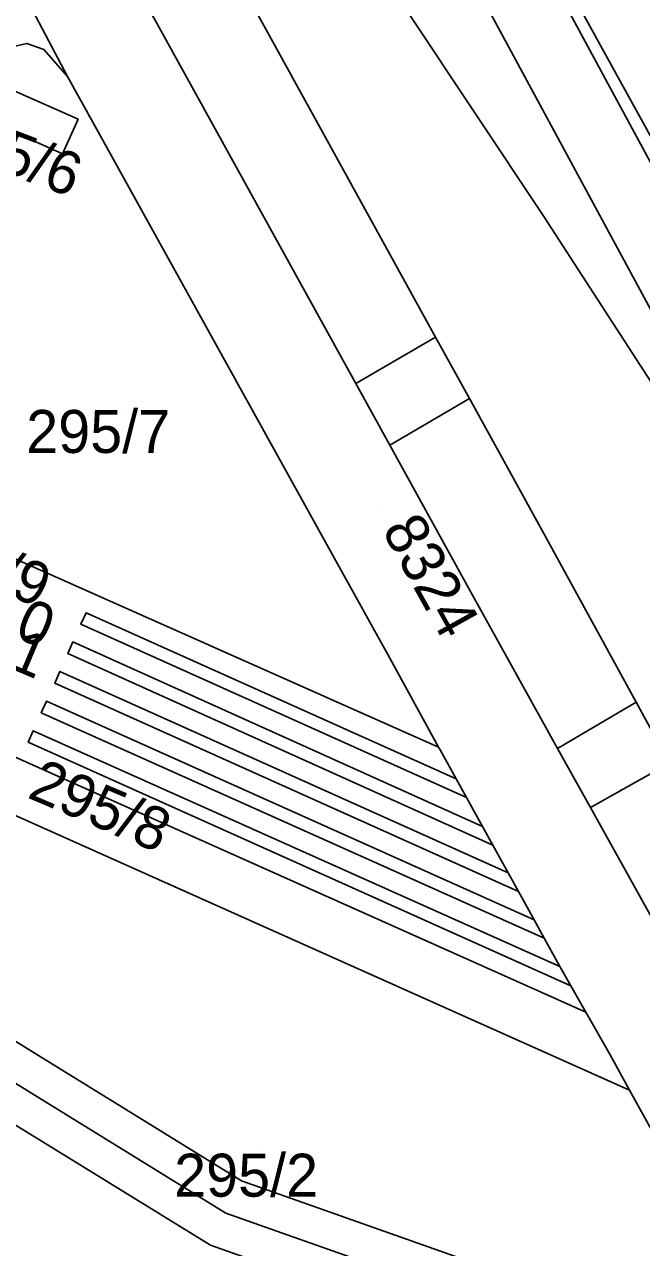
# Model space of a CAD drawing. Extents: x -264070 to -262271, y -1238894 to -1238141.
# Drawn here: x -263324.9 to -263296.2, y -1238396.8 to -1238339.9 of the extents above; entities that cross this region are included whole.
import ezdxf

# ---------------------------------------------------------------- set-up
doc = ezdxf.new("R2010")
doc.units = 0
for name, color, linetype in [('body_kn', 7, 'Continuous'), ('kladpar_druhypozemkov', 7, 'Continuous'), ('kladpar_hranice', 7, 'Continuous'), ('kladpar_parcelnecisla', 7, 'Continuous'), ('kladpar_plochy', 7, 'Continuous'), ('kladpar_sipky', 7, 'Continuous'), ('linie', 7, 'Continuous'), ('tarchy_linie', 7, 'Continuous'), ('zappar_hrandruhpozemk', 7, 'Continuous')]:
    doc.layers.add(name, color=color, linetype=linetype)

msp = doc.modelspace()

# ---------------------------------------------------------------- linework, layer by layer
at = {"layer": 'body_kn'}
for p, q in [((-263324.8, -1238340.77), (-263324.8, -1238340.77)), ((-263324, -1238341.05), (-263324, -1238341.05)), ((-263322.9, -1238342.31), (-263322.9, -1238342.31)), ((-263322.41, -1238344.3), (-263322.41, -1238344.3)), ((-263323.13, -1238345.9), (-263323.13, -1238345.9)), ((-263300.76, -1238348.82), (-263300.76, -1238348.82)), ((-263305.79, -1238354.43), (-263305.79, -1238354.43)), ((-263305.79, -1238354.43), (-263305.79, -1238354.43)), ((-263309.5, -1238356.59), (-263309.5, -1238356.59)), ((-263304.22, -1238357.28), (-263304.22, -1238357.28)), ((-263304.22, -1238357.28), (-263304.22, -1238357.28)), ((-263307.92, -1238359.46), (-263307.92, -1238359.46)), ((-263300.75, -1238363.59), (-263300.75, -1238363.59)), ((-263310.36, -1238364.97), (-263310.36, -1238364.97)), ((-263304.08, -1238366.44), (-263304.08, -1238366.44)), ((-263322.04, -1238367.25), (-263322.04, -1238367.25)), ((-263322.28, -1238367.79), (-263322.28, -1238367.79)), ((-263322.28, -1238367.79), (-263322.28, -1238367.79)), ((-263322.65, -1238368.61), (-263322.65, -1238368.61)), ((-263322.89, -1238369.15), (-263322.89, -1238369.15)), ((-263322.89, -1238369.15), (-263322.89, -1238369.15)), ((-263308.02, -1238369.2), (-263308.02, -1238369.2)), ((-263323.26, -1238369.98), (-263323.26, -1238369.98)), ((-263323.5, -1238370.53), (-263323.5, -1238370.53)), ((-263323.5, -1238370.53), (-263323.5, -1238370.53)), ((-263323.88, -1238371.36), (-263323.88, -1238371.36)), ((-263296.47, -1238371.41), (-263296.47, -1238371.41)), ((-263324.12, -1238371.9), (-263324.12, -1238371.9)), ((-263324.12, -1238371.9), (-263324.12, -1238371.9)), ((-263324.5, -1238372.74), (-263324.5, -1238372.74)), ((-263324.73, -1238373.27), (-263324.73, -1238373.27)), ((-263324.73, -1238373.27), (-263324.73, -1238373.27)), ((-263305.65, -1238373.5), (-263305.65, -1238373.5)), ((-263305.58, -1238373.62), (-263305.58, -1238373.62)), ((-263300.12, -1238373.56), (-263300.12, -1238373.56)), ((-263304.83, -1238374.98), (-263304.83, -1238374.98)), ((-263304.35, -1238375.85), (-263304.35, -1238375.85)), ((-263304.18, -1238376.16), (-263304.18, -1238376.16)), ((-263298.59, -1238376.31), (-263298.59, -1238376.31)), ((-263303.61, -1238377.19), (-263303.61, -1238377.19)), ((-263303.13, -1238378.06), (-263303.13, -1238378.06)), ((-263302.42, -1238379.35), (-263302.42, -1238379.35)), ((-263301.94, -1238380.21), (-263301.94, -1238380.21)), ((-263301.21, -1238381.54), (-263301.21, -1238381.54)), ((-263300.75, -1238382.38), (-263300.75, -1238382.38)), ((-263300.11, -1238383.53), (-263300.11, -1238383.53)), ((-263300.01, -1238383.71), (-263300.01, -1238383.71)), ((-263299.51, -1238384.6), (-263299.51, -1238384.6)), ((-263298.81, -1238385.83), (-263298.81, -1238385.83)), ((-263297.68, -1238387.82), (-263297.68, -1238387.82)), ((-263296.78, -1238389.46), (-263296.78, -1238389.46)), ((-263296.78, -1238389.46), (-263296.78, -1238389.46)), ((-263314.82, -1238393.67), (-263314.82, -1238393.67)), ((-263315.54, -1238395.17), (-263315.54, -1238395.17)), ((-263316.26, -1238396.67), (-263316.26, -1238396.67))]:
    msp.add_line(p, q, dxfattribs=at)
at = {"layer": 'kladpar_druhypozemkov'}
for p, q in [((-263324.67, -1238344.71), (-263324.67, -1238344.71)), ((-263320.16, -1238357.79), (-263320.16, -1238357.79)), ((-263308.43, -1238362.48), (-263308.43, -1238362.48)), ((-263318.08, -1238369.45), (-263318.08, -1238369.45)), ((-263317.35, -1238371.24), (-263317.35, -1238371.24)), ((-263318.86, -1238372.36), (-263318.86, -1238372.36)), ((-263318.7, -1238374.31), (-263318.7, -1238374.31)), ((-263319.48, -1238375.32), (-263319.48, -1238375.32)), ((-263313.96, -1238392.08), (-263313.96, -1238392.08))]:
    msp.add_line(p, q, dxfattribs=at)
at = {"layer": 'kladpar_hranice'}
for points in [[(-263281.89, -1238398.04), (-263289.99, -1238383.24), (-263292.33, -1238378.97), (-263294.92, -1238374.24), (-263296.47, -1238371.41), (-263300.75, -1238363.59), (-263304.22, -1238357.28), (-263305.79, -1238354.43), (-263315.96, -1238335.96), (-263316.61, -1238335.38), (-263317.74, -1238334.75), (-263319.31, -1238334.35), (-263320.93, -1238334.32), (-263322.41, -1238334.54), (-263323.99, -1238334.98), (-263326.31, -1238335.86), (-263330.74, -1238327.07), (-263324.24, -1238324.02)], [(-263324.24, -1238324.02), (-263310.32, -1238334.44), (-263300.76, -1238348.82), (-263294.52, -1238358.47), (-263291.67, -1238362.88), (-263290.05, -1238365.38), (-263277.4, -1238384.93), (-263270.6, -1238395.52), (-263269.12, -1238397.82), (-263266.98, -1238396.65), (-263260.27, -1238408.26), (-263257.17, -1238413.67), (-263250.54, -1238425.23), (-263248.9, -1238428.3), (-263244.39, -1238436.73), (-263237.05, -1238450.05)], [(-263237.05, -1238450.05), (-263244.39, -1238436.73), (-263248.9, -1238428.3), (-263250.54, -1238425.23), (-263257.17, -1238413.67), (-263260.27, -1238408.26), (-263266.98, -1238396.65), (-263269.12, -1238397.82), (-263270.6, -1238395.52), (-263277.4, -1238384.93), (-263290.05, -1238365.38), (-263291.67, -1238362.88), (-263294.52, -1238358.47), (-263300.76, -1238348.82), (-263310.32, -1238334.44), (-263324.24, -1238324.02)], [(-263363.74, -1238341.42), (-263332.88, -1238327.4), (-263331.05, -1238326.47), (-263330.74, -1238327.07), (-263326.31, -1238335.86), (-263322.9, -1238342.31), (-263324, -1238341.05), (-263324.8, -1238340.77), (-263325.6, -1238340.96), (-263327.57, -1238342.02), (-263329.51, -1238343.06), (-263333.42, -1238345.16), (-263334.95, -1238345.97), (-263335.77, -1238346.4), (-263336.96, -1238347.03), (-263342.39, -1238349.92), (-263345.98, -1238351.83), (-263348.92, -1238353.39), (-263353.24, -1238355.45), (-263358.69, -1238357.94), (-263370.07, -1238363.22)], [(-263291.16, -1238399.61), (-263296.78, -1238389.46), (-263297.68, -1238387.82), (-263298.81, -1238385.83), (-263299.51, -1238384.6), (-263300.01, -1238383.71), (-263300.11, -1238383.53), (-263300.75, -1238382.38), (-263301.21, -1238381.54), (-263301.94, -1238380.21), (-263302.42, -1238379.35), (-263303.13, -1238378.06), (-263303.61, -1238377.19), (-263304.18, -1238376.16), (-263304.35, -1238375.85), (-263304.83, -1238374.98), (-263305.58, -1238373.62), (-263305.65, -1238373.5), (-263308.02, -1238369.2), (-263310.36, -1238364.97), (-263322.9, -1238342.31), (-263326.31, -1238335.86)], [(-263315.96, -1238335.96), (-263305.79, -1238354.43), (-263304.22, -1238357.28)], [(-263325.6, -1238340.96), (-263324.8, -1238340.77), (-263324, -1238341.05), (-263322.9, -1238342.31), (-263310.36, -1238364.97), (-263308.02, -1238369.2), (-263305.65, -1238373.5), (-263348.31, -1238354.53)], [(-263329.51, -1238343.06), (-263323.13, -1238345.9), (-263322.41, -1238344.3), (-263327.57, -1238342.02)], [(-263327.57, -1238342.02), (-263322.41, -1238344.3), (-263323.13, -1238345.9), (-263329.51, -1238343.06), (-263327.57, -1238342.02)], [(-263348.31, -1238354.53), (-263305.65, -1238373.5), (-263305.58, -1238373.62), (-263304.83, -1238374.98), (-263322.04, -1238367.25), (-263322.28, -1238367.79), (-263304.35, -1238375.85), (-263304.18, -1238376.16), (-263303.61, -1238377.19), (-263322.65, -1238368.61), (-263322.89, -1238369.15), (-263303.13, -1238378.06), (-263302.42, -1238379.35), (-263323.26, -1238369.98), (-263323.5, -1238370.53), (-263301.94, -1238380.21), (-263301.21, -1238381.54), (-263323.88, -1238371.36), (-263324.12, -1238371.9), (-263300.75, -1238382.38), (-263300.11, -1238383.53), (-263300.01, -1238383.71), (-263324.5, -1238372.74), (-263324.73, -1238373.27), (-263299.51, -1238384.6), (-263298.81, -1238385.83), (-263341.78, -1238366.62)], [(-263304.22, -1238357.28), (-263300.75, -1238363.59), (-263296.47, -1238371.41), (-263294.92, -1238374.24), (-263292.33, -1238378.97), (-263289.99, -1238383.24), (-263281.89, -1238398.04)], [(-263341.78, -1238366.62), (-263298.81, -1238385.83), (-263297.68, -1238387.82), (-263296.78, -1238389.46), (-263339.85, -1238370.19), (-263341.78, -1238366.62)], [(-263322.28, -1238367.79), (-263322.04, -1238367.25), (-263304.83, -1238374.98), (-263304.35, -1238375.85), (-263322.28, -1238367.79)], [(-263322.89, -1238369.15), (-263322.65, -1238368.61), (-263303.61, -1238377.19), (-263303.13, -1238378.06), (-263322.89, -1238369.15)], [(-263323.5, -1238370.53), (-263323.26, -1238369.98), (-263302.42, -1238379.35), (-263301.94, -1238380.21), (-263323.5, -1238370.53)], [(-263296.78, -1238389.46), (-263291.16, -1238399.61), (-263316.6, -1238413.46), (-263339.85, -1238370.19), (-263296.78, -1238389.46)], [(-263324.12, -1238371.9), (-263323.88, -1238371.36), (-263301.21, -1238381.54), (-263300.75, -1238382.38), (-263324.12, -1238371.9)], [(-263324.73, -1238373.27), (-263324.5, -1238372.74), (-263300.01, -1238383.71), (-263299.51, -1238384.6), (-263324.73, -1238373.27)]]:
    msp.add_lwpolyline(points, dxfattribs=at)
at = {"layer": 'kladpar_plochy'}
for points in [[(-263294.52, -1238358.47), (-263300.76, -1238348.82), (-263310.32, -1238334.44), (-263324.24, -1238324.02), (-263323.15, -1238323.51), (-263293.61, -1238309.64)], [(-263294.92, -1238374.24), (-263296.47, -1238371.41), (-263300.75, -1238363.59), (-263304.22, -1238357.28), (-263305.79, -1238354.43), (-263315.96, -1238335.96), (-263316.61, -1238335.38), (-263317.74, -1238334.75), (-263319.31, -1238334.35), (-263320.93, -1238334.32), (-263322.41, -1238334.54), (-263323.99, -1238334.98), (-263326.31, -1238335.86), (-263330.74, -1238327.07), (-263324.24, -1238324.02), (-263310.32, -1238334.44), (-263300.76, -1238348.82), (-263294.52, -1238358.47)], [(-263363.74, -1238341.42), (-263332.88, -1238327.4), (-263331.05, -1238326.47), (-263330.74, -1238327.07), (-263326.31, -1238335.86), (-263322.9, -1238342.31), (-263324, -1238341.05), (-263324.8, -1238340.77), (-263325.6, -1238340.96), (-263327.57, -1238342.02), (-263329.51, -1238343.06), (-263333.42, -1238345.16), (-263334.95, -1238345.97), (-263335.77, -1238346.4), (-263336.96, -1238347.03), (-263342.39, -1238349.92), (-263345.98, -1238351.83), (-263348.92, -1238353.39), (-263353.24, -1238355.45), (-263358.69, -1238357.94), (-263370.07, -1238363.22)], [(-263291.16, -1238399.61), (-263296.78, -1238389.46), (-263297.68, -1238387.82), (-263298.81, -1238385.83), (-263299.51, -1238384.6), (-263300.01, -1238383.71), (-263300.11, -1238383.53), (-263300.75, -1238382.38), (-263301.21, -1238381.54), (-263301.94, -1238380.21), (-263302.42, -1238379.35), (-263303.13, -1238378.06), (-263303.61, -1238377.19), (-263304.18, -1238376.16), (-263304.35, -1238375.85), (-263304.83, -1238374.98), (-263305.58, -1238373.62), (-263305.65, -1238373.5), (-263308.02, -1238369.2), (-263310.36, -1238364.97), (-263322.9, -1238342.31), (-263326.31, -1238335.86)], [(-263315.96, -1238335.96), (-263305.79, -1238354.43), (-263304.22, -1238357.28), (-263300.75, -1238363.59), (-263296.47, -1238371.41), (-263294.92, -1238374.24)], [(-263325.6, -1238340.96), (-263324.8, -1238340.77), (-263324, -1238341.05), (-263322.9, -1238342.31), (-263310.36, -1238364.97), (-263308.02, -1238369.2), (-263305.65, -1238373.5), (-263348.31, -1238354.53)], [(-263329.51, -1238343.06), (-263323.13, -1238345.9), (-263322.41, -1238344.3), (-263327.57, -1238342.02)], [(-263348.31, -1238354.53), (-263305.65, -1238373.5), (-263305.58, -1238373.62), (-263304.83, -1238374.98), (-263322.04, -1238367.25), (-263322.28, -1238367.79), (-263304.35, -1238375.85), (-263304.18, -1238376.16), (-263303.61, -1238377.19), (-263322.65, -1238368.61), (-263322.89, -1238369.15), (-263303.13, -1238378.06), (-263302.42, -1238379.35), (-263323.26, -1238369.98), (-263323.5, -1238370.53), (-263301.94, -1238380.21), (-263301.21, -1238381.54), (-263323.88, -1238371.36), (-263324.12, -1238371.9), (-263300.75, -1238382.38), (-263300.11, -1238383.53), (-263300.01, -1238383.71), (-263324.5, -1238372.74), (-263324.73, -1238373.27), (-263299.51, -1238384.6), (-263298.81, -1238385.83), (-263341.78, -1238366.62)]]:
    msp.add_lwpolyline(points, dxfattribs=at)
for points in [[(-263327.57, -1238342.02), (-263322.41, -1238344.3), (-263323.13, -1238345.9), (-263329.51, -1238343.06)], [(-263341.78, -1238366.62), (-263298.81, -1238385.83), (-263297.68, -1238387.82), (-263296.78, -1238389.46), (-263339.85, -1238370.19)], [(-263322.28, -1238367.79), (-263322.04, -1238367.25), (-263304.83, -1238374.98), (-263304.35, -1238375.85)], [(-263322.89, -1238369.15), (-263322.65, -1238368.61), (-263303.61, -1238377.19), (-263303.13, -1238378.06)], [(-263323.5, -1238370.53), (-263323.26, -1238369.98), (-263302.42, -1238379.35), (-263301.94, -1238380.21)], [(-263296.78, -1238389.46), (-263291.16, -1238399.61), (-263316.6, -1238413.46), (-263339.85, -1238370.19)], [(-263324.12, -1238371.9), (-263323.88, -1238371.36), (-263301.21, -1238381.54), (-263300.75, -1238382.38)], [(-263324.73, -1238373.27), (-263324.5, -1238372.74), (-263300.01, -1238383.71), (-263299.51, -1238384.6)]]:
    msp.add_lwpolyline(points, close=True, dxfattribs=at)
at = {"layer": 'kladpar_sipky'}
for p, q in [((-263321.1, -1238367.95), (-263321.1, -1238367.95)), ((-263321.57, -1238369.48), (-263321.57, -1238369.48)), ((-263322.46, -1238370.54), (-263322.46, -1238370.54)), ((-263323.31, -1238371.94), (-263323.31, -1238371.94)), ((-263323.9, -1238373.29), (-263323.9, -1238373.29))]:
    msp.add_line(p, q, dxfattribs=at)
at = {"layer": 'linie'}
for points in [[(-263063.04, -1238778.77), (-263068.07, -1238773.45), (-263069.96, -1238771.12), (-263071.69, -1238768.72), (-263073.33, -1238766.21), (-263074.8, -1238763.65), (-263076.42, -1238760.55), (-263096.1, -1238719.17), (-263105.96, -1238698.83), (-263116.74, -1238677.78), (-263123.83, -1238664.51), (-263311.16, -1238317.88)], [(-263314.1, -1238319.26), (-263126.88, -1238665.7), (-263119.71, -1238679.15), (-263108.92, -1238700.2), (-263099.15, -1238720.37), (-263079.37, -1238761.95), (-263077.78, -1238765.06), (-263075.53, -1238768.91), (-263073.84, -1238771.47), (-263071.58, -1238774.58), (-263069.26, -1238777.45), (-263064.54, -1238782.61), (-263056.93, -1238790.48)]]:
    msp.add_lwpolyline(points, dxfattribs=at)
at = {"layer": 'tarchy_linie'}
for points in [[(-263292.67, -1238350.76), (-263307.74, -1238323.43)], [(-263314.63, -1238425.44), (-263338.93, -1238378.94), (-263345.11, -1238374.59), (-263344.14, -1238373.23), (-263347.38, -1238370.42), (-263354.38, -1238355.97), (-263353.24, -1238355.45), (-263352.94, -1238355.31), (-263351.53, -1238354.63), (-263344.82, -1238368.46), (-263337.54, -1238374.8), (-263336.65, -1238376.51), (-263333.59, -1238378.66), (-263326.05, -1238386.75), (-263314.82, -1238393.67), (-263284.88, -1238404.26)], [(-263342.93, -1238374.11), (-263334.68, -1238379.91), (-263327.11, -1238388.04), (-263315.54, -1238395.17), (-263285.44, -1238405.81), (-263276.86, -1238409), (-263256.56, -1238447.72), (-263238.18, -1238482.5)], [(-263332.23, -1238384.96), (-263328.17, -1238389.33), (-263316.26, -1238396.67), (-263289.49, -1238406.13), (-263312.39, -1238419.34), (-263323.17, -1238398.33), (-263324.8, -1238399.17), (-263332.23, -1238384.96)]]:
    msp.add_lwpolyline(points, dxfattribs=at)
at = {"layer": 'zappar_hrandruhpozemk'}
for p, q in [((-263305.79, -1238354.43), (-263309.5, -1238356.59)), ((-263304.22, -1238357.28), (-263307.92, -1238359.46)), ((-263300.12, -1238373.56), (-263304.08, -1238366.44)), ((-263300.12, -1238373.56), (-263296.47, -1238371.41)), ((-263294.92, -1238374.24), (-263298.59, -1238376.31))]:
    msp.add_line(p, q, dxfattribs=at)
for points in [[(-263304.08, -1238366.44), (-263307.92, -1238359.46), (-263309.5, -1238356.59), (-263319.71, -1238338.08), (-263315.96, -1238335.96)], [(-263284.05, -1238402.41), (-263293.59, -1238385.29), (-263295.97, -1238381.02), (-263298.59, -1238376.31), (-263300.12, -1238373.56)]]:
    msp.add_lwpolyline(points, dxfattribs=at)

# ---------------------------------------------------------------- texts
at = {"layer": 'kladpar_parcelnecisla'}
for s, rotation, p in [('295/6', 339, (-263328.991, -1238345.545)), ('8324', 299, (-263308.319, -1238363.392)), ('295/9', 337, (-263330.409, -1238364.427)), ('295/10', 337, (-263331.598, -1238365.738)), ('295/11', 337, (-263331.882, -1238367.16)), ('295/8', 337, (-263324.831, -1238375.828))]:
    msp.add_text(s, height=2, rotation=rotation, dxfattribs=at).set_placement(p)
for s, p in [('295/7', (-263324.824, -1238359.82)), ('295/2', (-263317.947, -1238394.41))]:
    msp.add_text(s, height=2, dxfattribs=at).set_placement(p)

doc.saveas('drawing.dxf')
